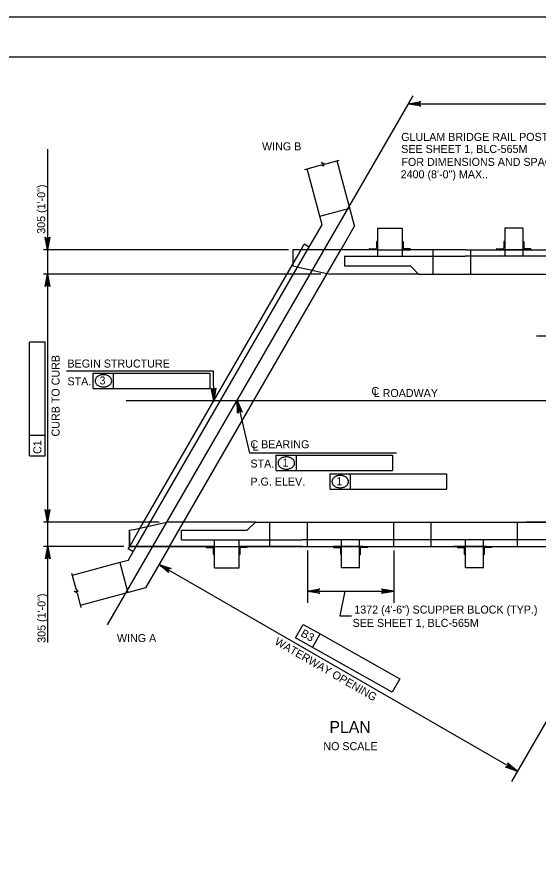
# Model space of a CAD drawing. Extents: x 638263 to 640360, y 293683 to 298655.
# Drawn here: x 638498.1 to 638693.4, y 298120.9 to 298435.5 of the extents above; entities that cross this region are included whole.
import ezdxf

# ---------------------------------------------------------------- set-up
doc = ezdxf.new("R2010")
doc.units = 0
for name, color, linetype in [('2', 7, 'Continuous'), ('3', 7, 'Continuous'), ('4', 7, 'Continuous'), ('PLT-BNDY', 7, 'Continuous')]:
    doc.layers.add(name, color=color, linetype=linetype)

msp = doc.modelspace()

# ---------------------------------------------------------------- linework, layer by layer
at = {"layer": '2'}
for p, q in [((638475.46, 298420.46), (639261.46, 298420.46)), ((638624.63, 298357.09), (638618.09, 298381.49)), ((638611.61, 298360.69), (638606.84, 298378.48)), ((638611.61, 298360.69), (638622.85, 298363.7)), ((638612.45, 298357.54), (638611.61, 298360.69)), ((638607.06, 298348.19), (638612.45, 298357.54)), ((638624.63, 298357.09), (638619.49, 298348.19)), ((638633.24, 298356.28), (638642.47, 298356.28)), ((638633.24, 298356.28), (638633.24, 298345.79)), ((638642.47, 298356.28), (638642.47, 298345.79)), ((638687.63, 298356.28), (638680.9, 298356.28)), ((638680.9, 298356.28), (638680.9, 298345.79)), ((638687.63, 298356.28), (638687.63, 298345.79)), ((638632.87, 298351.1), (638632.87, 298348.91)), ((638633.05, 298351.28), (638633.23, 298351.28)), ((638633.23, 298351.28), (638633.23, 298348.19)), ((638642.65, 298351.28), (638642.47, 298351.28)), ((638642.47, 298351.28), (638642.47, 298348.19)), ((638642.84, 298351.1), (638642.84, 298348.91)), ((638680.54, 298351.1), (638680.54, 298348.91)), ((638680.72, 298351.28), (638680.9, 298351.28)), ((638680.9, 298351.28), (638680.9, 298348.19)), ((638687.81, 298351.28), (638687.63, 298351.28)), ((638687.63, 298351.28), (638687.63, 298348.19)), ((638687.99, 298351.1), (638687.99, 298348.91)), ((638542.87, 298237.01), (638607.06, 298348.19)), ((638555.3, 298237.01), (638619.49, 298348.19)), ((638601.49, 298342.81), (638604.6, 298348.19)), ((638601.49, 298348.19), (638601.49, 298342.16)), ((638633.24, 298348.19), (638601.49, 298348.19)), ((638604.6, 298348.19), (638605.77, 298350.21)), ((638607.61, 298349.15), (638605.77, 298350.21)), ((638630.14, 298348.37), (638630.14, 298348.19)), ((638633.23, 298348.19), (638630.14, 298348.19)), ((638630.33, 298348.55), (638632.51, 298348.55)), ((638633.24, 298348.19), (638642.47, 298348.19)), ((638642.47, 298348.19), (638645.56, 298348.19)), ((638666.18, 298348.19), (638642.47, 298348.19)), ((638645.38, 298348.55), (638643.2, 298348.55)), ((638645.56, 298348.37), (638645.56, 298348.19)), ((638654.02, 298348.19), (638654.02, 298339.07)), ((638666.26, 298348.19), (638813.35, 298348.19)), ((638668.09, 298348.19), (638668.09, 298339.07)), ((638677.81, 298348.37), (638677.81, 298348.19)), ((638680.9, 298348.19), (638677.81, 298348.19)), ((638677.99, 298348.55), (638680.17, 298348.55)), ((638687.63, 298348.19), (638680.9, 298348.19)), ((638687.63, 298348.19), (638690.72, 298348.19)), ((638690.53, 298348.55), (638688.35, 298348.55)), ((638690.72, 298348.37), (638690.72, 298348.19)), ((638620.91, 298345.79), (638666.09, 298345.79)), ((638620.91, 298345.79), (638620.91, 298342.16)), ((638793.93, 298345.79), (638666.09, 298345.79)), ((638544.15, 298243.5), (638601.49, 298342.81)), ((638601.49, 298342.16), (638603.66, 298341.67)), ((638603.66, 298341.67), (638615.34, 298339.07)), ((638620.91, 298342.16), (638645.55, 298342.16)), ((638648.64, 298339.07), (638645.55, 298342.16)), ((638648.64, 298339.07), (638615.34, 298339.07)), ((638648.64, 298339.07), (638664.8, 298339.07)), ((638648.64, 298339.07), (638799.5, 298339.07)), ((638542.57, 298243.53), (638554.25, 298246.13)), ((638587.55, 298246.13), (638554.25, 298246.13)), ((638587.55, 298246.13), (638584.46, 298243.04)), ((638587.55, 298246.13), (638603.71, 298246.13)), ((638587.55, 298246.13), (638738.41, 298246.13)), ((638592.93, 298237.01), (638592.93, 298246.13)), ((638607, 298237.01), (638607, 298246.13)), ((638639.34, 298237.01), (638639.34, 298246.13)), ((638653.37, 298237.01), (638653.37, 298246.13)), ((638685.71, 298237.01), (638685.71, 298246.13)), ((638705.11, 298246.13), (638688.95, 298246.13)), ((638540.4, 298243.04), (638542.57, 298243.53)), ((638540.4, 298237.01), (638540.4, 298243.04)), ((638540.4, 298242.4), (638540.4, 298237.01)), ((638540.41, 298237.01), (638544.15, 298243.5)), ((638559.82, 298243.04), (638584.46, 298243.04)), ((638559.82, 298239.41), (638559.82, 298243.04)), ((638559.82, 298239.41), (638605, 298239.41)), ((638572.15, 298228.92), (638572.15, 298239.41)), ((638581.38, 298228.92), (638581.38, 298239.41)), ((638732.84, 298239.41), (638605, 298239.41)), ((638619.81, 298228.92), (638619.81, 298239.41)), ((638626.54, 298228.92), (638626.54, 298239.41)), ((638666.17, 298228.92), (638666.17, 298239.41)), ((638672.9, 298228.92), (638672.9, 298239.41)), ((638539.84, 298231.76), (638542.87, 298237.01)), ((638539.86, 298236.06), (638540.41, 298237.01)), ((638541.7, 298234.99), (638539.86, 298236.06)), ((638540.4, 298237.01), (638752.28, 298237.01)), ((638572.15, 298237.01), (638540.4, 298237.01)), ((638555.3, 298237.01), (638546.31, 298221.44)), ((638569.05, 298236.83), (638569.05, 298237.01)), ((638572.15, 298237.01), (638569.05, 298237.01)), ((638569.24, 298236.65), (638571.42, 298236.65)), ((638571.78, 298234.1), (638571.78, 298236.29)), ((638572.15, 298237.01), (638581.38, 298237.01)), ((638572.15, 298233.92), (638572.15, 298237.01)), ((638581.38, 298237.01), (638584.47, 298237.01)), ((638605.09, 298237.01), (638581.38, 298237.01)), ((638581.38, 298233.92), (638581.38, 298237.01)), ((638581.75, 298234.1), (638581.75, 298236.29)), ((638584.29, 298236.65), (638582.11, 298236.65)), ((638584.47, 298236.83), (638584.47, 298237.01)), ((638605.17, 298237.01), (638752.26, 298237.01)), ((638616.72, 298236.83), (638616.72, 298237.01)), ((638619.81, 298237.01), (638616.72, 298237.01)), ((638616.9, 298236.65), (638619.08, 298236.65)), ((638627.79, 298237.01), (638618.55, 298237.01)), ((638619.45, 298234.1), (638619.45, 298236.29)), ((638626.54, 298237.01), (638619.81, 298237.01)), ((638619.81, 298233.92), (638619.81, 298237.01)), ((638626.54, 298233.92), (638626.54, 298237.01)), ((638626.54, 298237.01), (638629.63, 298237.01)), ((638626.9, 298234.1), (638626.9, 298236.29)), ((638629.45, 298236.65), (638627.26, 298236.65)), ((638629.63, 298236.83), (638629.63, 298237.01)), ((638664.92, 298237.01), (638661.83, 298237.01)), ((638663.08, 298236.83), (638663.08, 298237.01)), ((638666.17, 298237.01), (638663.08, 298237.01)), ((638663.26, 298236.65), (638665.45, 298236.65)), ((638674.15, 298237.01), (638664.92, 298237.01)), ((638674.15, 298237.01), (638664.92, 298237.01)), ((638665.81, 298234.1), (638665.81, 298236.29)), ((638672.9, 298237.01), (638666.17, 298237.01)), ((638666.17, 298233.92), (638666.17, 298237.01)), ((638672.9, 298233.92), (638672.9, 298237.01)), ((638672.9, 298237.01), (638675.99, 298237.01)), ((638673.26, 298234.1), (638673.26, 298236.29)), ((638675.81, 298236.65), (638673.63, 298236.65)), ((638674.15, 298237.01), (638677.25, 298237.01)), ((638675.99, 298236.83), (638675.99, 298237.01)), ((638539.84, 298231.76), (638536.69, 298230.92)), ((638571.96, 298233.92), (638572.15, 298233.92)), ((638581.56, 298233.92), (638581.38, 298233.92)), ((638619.63, 298233.92), (638619.81, 298233.92)), ((638626.72, 298233.92), (638626.54, 298233.92)), ((638665.99, 298233.92), (638666.17, 298233.92)), ((638673.08, 298233.92), (638672.9, 298233.92)), ((638536.69, 298230.92), (638518.9, 298226.15)), ((638536.69, 298230.92), (638539.7, 298219.67)), ((638572.15, 298228.92), (638581.38, 298228.92)), ((638626.54, 298228.92), (638619.81, 298228.92)), ((638626.54, 298228.92), (638619.81, 298228.92)), ((638672.9, 298228.92), (638666.17, 298228.92)), ((638672.9, 298228.92), (638666.17, 298228.92)), ((638672.9, 298228.92), (638666.17, 298228.92)), ((638546.31, 298221.44), (638521.91, 298214.91))]:
    msp.add_line(p, q, dxfattribs=at)
for centre, radius, start, end in [((638633.05, 298351.1), 0.182, 90, 179.9984), ((638642.65, 298351.1), 0.182, 0.0016, 90), ((638680.72, 298351.1), 0.182, 90, 179.9984), ((638687.81, 298351.1), 0.182, 0.0016, 90), ((638630.33, 298348.37), 0.182, 90, 179.9984), ((638632.51, 298348.91), 0.364, 270, 359.9984), ((638643.2, 298348.91), 0.364, 180.0016, 270), ((638645.38, 298348.37), 0.182, 0.0016, 90), ((638677.99, 298348.37), 0.182, 90, 179.9984), ((638680.17, 298348.91), 0.364, 270, 359.9984), ((638688.35, 298348.91), 0.364, 180.0016, 270), ((638690.53, 298348.37), 0.182, 0.0016, 90), ((638569.24, 298236.83), 0.182, 180.0016, 270), ((638571.42, 298236.29), 0.364, 0.0016, 90), ((638582.11, 298236.29), 0.364, 90, 179.9984), ((638584.29, 298236.83), 0.182, 270, 359.9984), ((638616.9, 298236.83), 0.182, 180.0016, 270), ((638619.08, 298236.29), 0.364, 0.0016, 90), ((638627.26, 298236.29), 0.364, 90, 179.9984), ((638629.45, 298236.83), 0.182, 270, 359.9984), ((638663.26, 298236.83), 0.182, 180.0016, 270), ((638665.45, 298236.29), 0.364, 0.0016, 90), ((638673.63, 298236.29), 0.364, 90, 179.9984), ((638675.81, 298236.83), 0.182, 270, 359.9984), ((638571.96, 298234.1), 0.182, 180.0016, 270), ((638581.56, 298234.1), 0.182, 270, 359.9984), ((638619.63, 298234.1), 0.182, 180.0016, 270), ((638626.72, 298234.1), 0.182, 270, 359.9984), ((638665.99, 298234.1), 0.182, 180.0016, 270), ((638673.08, 298234.1), 0.182, 270, 359.9984)]:
    msp.add_arc(centre, radius, start, end, dxfattribs=at)
at = {"layer": '3'}
for p, q in [((638532.1, 298207.59), (638646.54, 298405.82)), ((638605.98, 298378.25), (638611.81, 298379.81)), ((638613.15, 298379.51), (638611.81, 298379.81)), ((638612.29, 298380.81), (638613.15, 298379.51)), ((638613.54, 298380.28), (638612.29, 298380.81)), ((638613.54, 298380.28), (638618.88, 298381.71)), ((638518.66, 298227.02), (638520.23, 298221.18)), ((638520.69, 298219.45), (638519.6, 298220.27)), ((638519.6, 298220.27), (638521.15, 298220.17)), ((638521.15, 298220.17), (638520.23, 298221.18)), ((638520.69, 298219.45), (638522.12, 298214.11))]:
    msp.add_line(p, q, dxfattribs=at)
at = {"layer": '4'}
for p, q in [((638644.81, 298402.81), (638836.22, 298402.81)), ((638509.61, 298385.86), (638509.61, 298200.95)), ((638599.92, 298348.19), (638508.17, 298348.19)), ((638612.02, 298339.07), (638508.17, 298339.07)), ((638508.77, 298313.51), (638502.87, 298313.51)), ((638502.87, 298278.56), (638502.87, 298313.51)), ((638508.77, 298270.99), (638508.77, 298313.51)), ((638764.57, 298315.83), (638692.76, 298315.83)), ((638516.73, 298302.75), (638571.81, 298302.75)), ((638526.78, 298296.22), (638526.78, 298301.98)), ((638526.78, 298301.98), (638534.36, 298301.98)), ((638534.36, 298296.22), (638534.36, 298301.98)), ((638534.36, 298301.98), (638570.37, 298301.98)), ((638570.37, 298301.98), (638570.37, 298296.22)), ((638571.87, 298291.65), (638571.81, 298302.75)), ((638526.78, 298296.22), (638570.37, 298296.22)), ((638539.12, 298291.65), (638824.14, 298291.65)), ((638580.63, 298291.65), (638585.25, 298271.95)), ((638502.87, 298270.99), (638502.87, 298278.56)), ((638508.77, 298278.55), (638502.87, 298278.56)), ((638502.87, 298270.99), (638508.77, 298270.99)), ((638640.33, 298271.95), (638585.25, 298271.95)), ((638595.3, 298271.18), (638602.88, 298271.18)), ((638595.3, 298265.41), (638595.3, 298271.18)), ((638602.88, 298265.41), (638602.88, 298271.18)), ((638602.88, 298271.18), (638638.89, 298271.18)), ((638638.89, 298271.18), (638638.89, 298265.41)), ((638595.3, 298265.41), (638638.89, 298265.41)), ((638615.49, 298258.45), (638615.49, 298264.21)), ((638615.49, 298264.21), (638623.07, 298264.21)), ((638623.07, 298258.45), (638623.07, 298264.21)), ((638623.07, 298264.21), (638659.08, 298264.21)), ((638659.08, 298264.21), (638659.08, 298258.45)), ((638615.49, 298258.45), (638659.08, 298258.45)), ((638551.45, 298246.13), (638508.17, 298246.13)), ((638538.26, 298237.01), (638508.17, 298237.01)), ((638607, 298235.48), (638607, 298215.84)), ((638639.34, 298235.48), (638639.34, 298215.84)), ((638551.41, 298230.28), (638685.64, 298152.78)), ((638728.37, 298226.78), (638683.43, 298148.94)), ((638607, 298220.27), (638639.34, 298220.27)), ((638620.96, 298220.27), (638619.11, 298211.04)), ((638619.11, 298211.04), (638623.54, 298211.04)), ((638602.51, 298202.76), (638605.34, 298207.79)), ((638605.34, 298207.79), (638611.75, 298204.19)), ((638608.92, 298199.16), (638611.75, 298204.19)), ((638611.75, 298204.19), (638641.54, 298187.44)), ((638638.71, 298182.42), (638602.51, 298202.76)), ((638641.54, 298187.44), (638638.71, 298182.42))]:
    msp.add_line(p, q, dxfattribs=at)
for points in [[(638644.81, 298402.81), (638649.47, 298403.68), (638649.11, 298403.44), (638648.93, 298403.12), (638648.87, 298402.81), (638648.93, 298402.5), (638649.11, 298402.19), (638649.47, 298401.94), (638644.81, 298402.81), (638649.11, 298402.19), (638648.93, 298402.5), (638644.81, 298402.81), (638648.87, 298402.81), (638648.93, 298403.12), (638644.81, 298402.81), (638649.11, 298403.44)], [(638509.61, 298348.19), (638508.74, 298352.85), (638508.98, 298352.49), (638509.3, 298352.31), (638509.61, 298352.25), (638509.92, 298352.31), (638510.23, 298352.49), (638510.48, 298352.85), (638509.61, 298348.19), (638510.23, 298352.49), (638509.92, 298352.31), (638509.61, 298348.19), (638509.61, 298352.25), (638509.3, 298352.31), (638509.61, 298348.19), (638508.98, 298352.49)], [(638509.61, 298339.07), (638510.48, 298334.41), (638510.23, 298334.76), (638509.92, 298334.95), (638509.61, 298335), (638509.3, 298334.95), (638508.98, 298334.76), (638508.74, 298334.41), (638509.61, 298339.07), (638508.98, 298334.76), (638509.3, 298334.95), (638509.61, 298339.07), (638509.61, 298335), (638509.92, 298334.95), (638509.61, 298339.07), (638510.23, 298334.76)], [(638571.87, 298291.65), (638570.97, 298296.3), (638571.22, 298295.95), (638571.53, 298295.76), (638571.84, 298295.71), (638572.16, 298295.77), (638572.47, 298295.95), (638572.72, 298296.31), (638571.87, 298291.65), (638572.47, 298295.95), (638572.16, 298295.77), (638571.87, 298291.65), (638571.84, 298295.71), (638571.53, 298295.76), (638571.87, 298291.65), (638571.22, 298295.95)], [(638580.63, 298291.65), (638582.54, 298287.31), (638582.22, 298287.6), (638581.87, 298287.71), (638581.56, 298287.69), (638581.26, 298287.57), (638581, 298287.32), (638580.84, 298286.91), (638580.63, 298291.65), (638581, 298287.32), (638581.26, 298287.57), (638580.63, 298291.65), (638581.56, 298287.69), (638581.87, 298287.71), (638580.63, 298291.65), (638582.22, 298287.6)], [(638509.61, 298246.13), (638508.74, 298250.8), (638508.98, 298250.44), (638509.3, 298250.25), (638509.61, 298250.2), (638509.92, 298250.25), (638510.23, 298250.44), (638510.48, 298250.8), (638509.61, 298246.13), (638510.23, 298250.44), (638509.92, 298250.25), (638509.61, 298246.13), (638509.61, 298250.2), (638509.3, 298250.25), (638509.61, 298246.13), (638508.98, 298250.44)], [(638509.72, 298237), (638510.59, 298232.34), (638510.34, 298232.7), (638510.03, 298232.88), (638509.72, 298232.94), (638509.41, 298232.88), (638509.09, 298232.7), (638508.84, 298232.34), (638509.72, 298237), (638509.09, 298232.7), (638509.41, 298232.88), (638509.72, 298237), (638509.72, 298232.94), (638510.03, 298232.88), (638509.72, 298237), (638510.34, 298232.7)], [(638551.41, 298230.28), (638555.89, 298228.71), (638555.45, 298228.67), (638555.13, 298228.49), (638554.93, 298228.25), (638554.82, 298227.95), (638554.83, 298227.59), (638555.01, 298227.19), (638551.41, 298230.28), (638554.83, 298227.59), (638554.82, 298227.95), (638551.41, 298230.28), (638554.93, 298228.25), (638555.13, 298228.49), (638551.41, 298230.28), (638555.45, 298228.67)], [(638607, 298220.27), (638611.66, 298221.14), (638611.3, 298220.89), (638611.12, 298220.58), (638611.07, 298220.27), (638611.12, 298219.96), (638611.3, 298219.64), (638611.66, 298219.39), (638607, 298220.27), (638611.3, 298219.64), (638611.12, 298219.96), (638607, 298220.27), (638611.07, 298220.27), (638611.12, 298220.58), (638607, 298220.27), (638611.3, 298220.89)], [(638639.34, 298220.27), (638634.68, 298219.39), (638635.04, 298219.64), (638635.23, 298219.96), (638635.28, 298220.27), (638635.23, 298220.58), (638635.04, 298220.89), (638634.68, 298221.14), (638639.34, 298220.27), (638635.04, 298220.89), (638635.23, 298220.58), (638639.34, 298220.27), (638635.28, 298220.27), (638635.23, 298219.96), (638639.34, 298220.27), (638635.04, 298219.64)], [(638685.64, 298152.78), (638681.17, 298154.35), (638681.61, 298154.39), (638681.92, 298154.57), (638682.13, 298154.81), (638682.24, 298155.11), (638682.23, 298155.47), (638682.04, 298155.87), (638685.64, 298152.78), (638682.23, 298155.47), (638682.24, 298155.11), (638685.64, 298152.78), (638682.13, 298154.81), (638681.92, 298154.57), (638685.64, 298152.78), (638681.61, 298154.39)]]:
    msp.add_lwpolyline(points, dxfattribs=at)
for points in [[(638509.13, 298351.07), (638510.09, 298351.07), (638509.61, 298348.19)], [(638509.13, 298336.18), (638510.09, 298336.18), (638509.61, 298339.07)], [(638572.34, 298294.3), (638571.36, 298294.3), (638571.87, 298291.35)], [(638580.82, 298288.66), (638581.78, 298288.88), (638580.63, 298291.65)], [(638509.13, 298249.02), (638510.09, 298249.02), (638509.61, 298246.13)], [(638509.13, 298234.13), (638510.09, 298234.13), (638509.61, 298237.01)], [(638609.96, 298220.76), (638609.96, 298219.78), (638607, 298220.27)], [(638636.39, 298220.76), (638636.39, 298219.78), (638639.34, 298220.27)], [(638683.33, 298154.68), (638682.84, 298153.83), (638685.65, 298152.78)]]:
    msp.add_lwpolyline(points, close=True, dxfattribs=at)
for centre, radius, start, end in [((638529.84, 298298.67), 2.49, 126.3544, 150.6308), ((638530.28, 298298.07), 3.23, 106.9552, 126.3544), ((638530.57, 298297.13), 4.22, 90, 106.9552), ((638530.57, 298297.13), 4.22, 73.0448, 90), ((638530.86, 298298.07), 3.23, 53.6456, 73.0448), ((638531.3, 298298.67), 2.49, 29.3692, 53.6456), ((638529.16, 298299.05), 1.71, 150.6308, 180), ((638529.16, 298299.05), 1.71, 180, 209.3692), ((638529.84, 298299.43), 2.49, 209.3692, 233.6456), ((638531.3, 298299.43), 2.49, 306.3544, 330.6308), ((638531.97, 298299.05), 1.71, 0, 29.3692), ((638531.97, 298299.05), 1.71, 330.6308, 0), ((638530.28, 298300.03), 3.23, 233.6456, 253.0448), ((638530.57, 298300.98), 4.22, 253.0448, 270), ((638530.57, 298300.98), 4.22, 270, 286.9552), ((638530.86, 298300.03), 3.23, 286.9552, 306.3544), ((638598.36, 298267.87), 2.49, 126.3544, 150.6308), ((638598.8, 298267.27), 3.23, 106.9552, 126.3544), ((638599.09, 298266.32), 4.22, 90, 106.9552), ((638599.09, 298266.32), 4.22, 73.0448, 90), ((638599.38, 298267.27), 3.23, 53.6456, 73.0448), ((638599.82, 298267.87), 2.49, 29.3692, 53.6456), ((638597.68, 298268.25), 1.71, 150.6308, 180), ((638597.68, 298268.25), 1.71, 180, 209.3692), ((638598.36, 298268.63), 2.49, 209.3692, 233.6456), ((638598.8, 298269.23), 3.23, 233.6456, 253.0448), ((638599.09, 298270.18), 4.22, 253.0448, 270), ((638599.09, 298270.18), 4.22, 270, 286.9552), ((638599.38, 298269.23), 3.23, 286.9552, 306.3544), ((638599.82, 298268.63), 2.49, 306.3544, 330.6308), ((638600.49, 298268.25), 1.71, 0, 29.3692), ((638600.49, 298268.25), 1.71, 330.6308, 0), ((638618.55, 298260.9), 2.49, 126.3544, 150.6308), ((638618.99, 298260.3), 3.23, 106.9552, 126.3544), ((638619.28, 298259.36), 4.22, 90, 106.9552), ((638619.28, 298259.36), 4.22, 73.0448, 90), ((638619.57, 298260.3), 3.23, 53.6456, 73.0448), ((638620.01, 298260.9), 2.49, 29.3692, 53.6456), ((638617.87, 298261.28), 1.71, 150.6308, 180), ((638617.87, 298261.28), 1.71, 180, 209.3692), ((638618.55, 298261.66), 2.49, 209.3692, 233.6456), ((638620.01, 298261.66), 2.49, 306.3544, 330.6308), ((638620.68, 298261.28), 1.71, 0, 29.3692), ((638620.68, 298261.28), 1.71, 330.6308, 0), ((638618.99, 298262.26), 3.23, 233.6456, 253.0448), ((638619.28, 298263.21), 4.22, 253.0448, 270), ((638619.28, 298263.21), 4.22, 270, 286.9552), ((638619.57, 298262.26), 3.23, 286.9552, 306.3544)]:
    msp.add_arc(centre, radius, start, end, dxfattribs=at)
at = {"layer": 'PLT-BNDY'}
msp.add_lwpolyline([(638435.46, 298435.46), (639276.46, 298435.46), (639276.46, 297841.46), (638435.46, 297841.46)], close=True, dxfattribs=at)

# ---------------------------------------------------------------- texts
at = {"layer": '4'}
for s, height, p in [('GLULAM BRIDGE RAIL POST (TYP.)', 3, (638642.12, 298388.95)), ('WING B', 3, (638589.98, 298385.42)), ('SEE SHEET 1, BLC-565M', 3, (638642.12, 298384.43)), ('FOR DIMENSIONS AND SPACINGS', 3, (638642.19, 298379.58)), ('2400 (8\'-0") MAX..', 3, (638641.91, 298374.94)), ('BEGIN STRUCTURE', 3, (638517.11, 298304.02)), ('3', 3, (638529.11, 298297.7)), ('STA.', 3, (638517.11, 298297.35)), ('C', 3, (638630.95, 298293.72)), ('L ROADWAY', 3, (638631.81, 298292.98)), ('C BEARING', 3, (638585.63, 298273.78)), ('L', 3, (638586.45, 298272.87)), ('STA.', 3, (638585.63, 298266.55)), ('1', 3, (638597.64, 298266.9)), ('1', 3, (638617.82, 298259.93)), ('P.G. ELEV.', 3, (638585.63, 298259.8)), ('1372 (4\'-6") SCUPPER BLOCK (TYP.)', 3, (638624.54, 298211.84)), ('SEE SHEET 1, BLC-565M', 3, (638623.9, 298206.85)), ('WING A', 3, (638535.64, 298201.17)), ('PLAN', 4.429, (638615.22, 298167.13)), ('NO SCALE', 3, (638612.95, 298160.66))]:
    msp.add_text(s, height=height, dxfattribs=at).set_placement(p)
for s, rotation, p in [('305 (1\'-0")', 90, (638508.77, 298354.15)), ('CURB TO CURB', 90, (638514.16, 298278.2)), ('C1', 89.9382, (638507.32, 298271.64)), ('305 (1\'-0")', 90, (638508.89, 298200.89)), ('B3', 330.6611, (638604.19, 298203.57)), ('WATERWAY OPENING', 330, (638594.44, 298200.5))]:
    msp.add_text(s, height=3, rotation=rotation, dxfattribs=at).set_placement(p)

doc.saveas('drawing.dxf')
